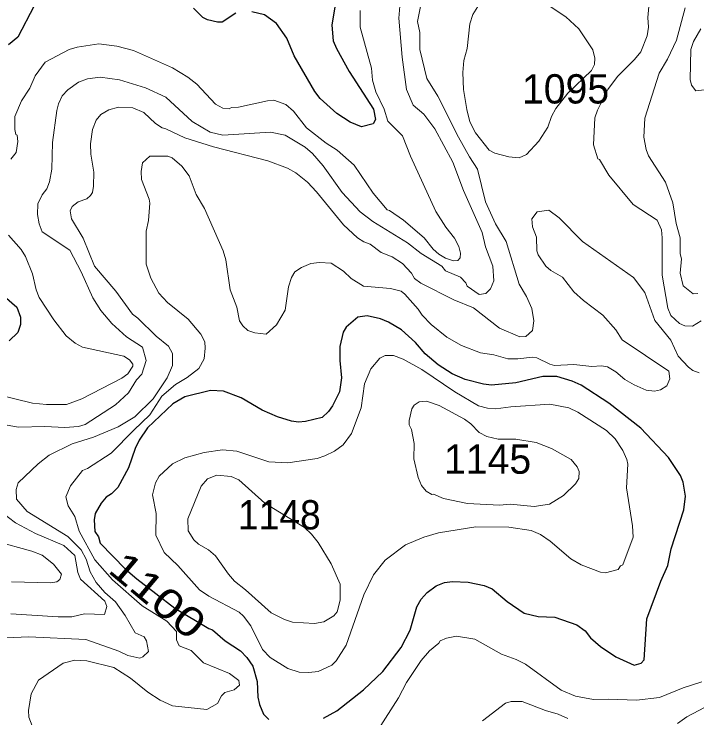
# Model space of a CAD drawing. Extents: x 447.8 to 473.9, y 7733.1 to 7760.8.
# Drawn here: x 467.311 to 469.176, y 7750.473 to 7752.396 of the extents above; entities that cross this region are included whole.
import ezdxf
from ezdxf.enums import TextEntityAlignment as Align

# ---------------------------------------------------------------- set-up
doc = ezdxf.new("R2010")
doc.units = 0
doc.header["$LTSCALE"] = 0.032
doc.layers.add('1', color=7, linetype='Continuous', lineweight=25)
doc.layers.add('2', color=7, linetype='Continuous', lineweight=13)
doc.layers.add('21', color=7, linetype='Continuous')
doc.layers.add('61', color=7, linetype='Continuous')

msp = doc.modelspace()

# ---------------------------------------------------------------- linework, layer by layer
at = {"layer": '1'}
for points in [[(468.1901, 7752.4317), (468.1789, 7752.3652), (468.1829, 7752.3232), (468.192, 7752.3017), (468.2266, 7752.2392), (468.2926, 7752.1357), (468.2984, 7752.1081), (468.2914, 7752.0964), (468.2598, 7752.0881), (468.2286, 7752.1004), (468.1927, 7752.1242), (468.1473, 7752.1656), (468.1327, 7752.1846), (468.0756, 7752.2816), (468.0562, 7752.3297), (468.0278, 7752.3706), (467.995, 7752.3937), (467.96, 7752.4018)], [(467.3659, 7752.4184), (467.3214, 7752.3325), (467.2957, 7752.3121)], [(467.9171, 7752.3988), (467.8793, 7752.3739), (467.8667, 7752.3738), (467.8392, 7752.3805), (467.827, 7752.3868), (467.8011, 7752.4117)], [(467.2842, 7751.6254), (467.3188, 7751.5951), (467.3283, 7751.5682), (467.3283, 7751.5474), (467.3213, 7751.5256), (467.2977, 7751.5036)], [(469.14, 7751.0411), (469.1447, 7751.0789), (469.1384, 7751.1174), (469.1313, 7751.135), (469.0983, 7751.1846), (469.0224, 7751.265), (468.9357, 7751.3333), (468.8599, 7751.3824), (468.8353, 7751.3932), (468.7936, 7751.4054), (468.7549, 7751.4054), (468.6816, 7751.3884), (468.6149, 7751.3823), (468.5934, 7751.3849), (468.5427, 7751.398), (468.5075, 7751.4134), (468.4693, 7751.4373), (468.4342, 7751.4674), (468.4073, 7751.4984), (468.3692, 7751.5329), (468.334, 7751.5539), (468.3115, 7751.5632), (468.2758, 7751.5713), (468.2497, 7751.5676), (468.2176, 7751.5404), (468.21, 7751.527), (468.2004, 7751.4877), (468.2004, 7751.4499), (468.2054, 7751.4022), (468.2002, 7751.3638), (468.1808, 7751.3255), (468.1702, 7751.3103), (468.1527, 7751.2935), (468.1072, 7751.2828), (468.0879, 7751.2813), (468.0687, 7751.2837), (468.0309, 7751.2955), (467.9885, 7751.3134), (467.9316, 7751.3471), (467.8827, 7751.3654), (467.8475, 7751.3677), (467.7772, 7751.3501), (467.7449, 7751.3308), (467.6755, 7751.2651), (467.6529, 7751.232), (467.6419, 7751.2095), (467.6233, 7751.1562), (467.5942, 7751.103), (467.5769, 7751.0854), (467.5629, 7751.0764), (467.5491, 7751.0595), (467.5329, 7751.0314), (467.5296, 7751.0142), (467.532, 7750.9826), (467.5415, 7750.9678), (467.5465, 7750.9502), (467.6154, 7750.8795), (467.646, 7750.8528), (467.6982, 7750.813), (467.7505, 7750.7731), (467.8427, 7750.7172), (467.8532, 7750.714), (467.8879, 7750.684), (467.9295, 7750.6559), (467.947, 7750.6378), (467.9632, 7750.6143), (467.9752, 7750.5726), (467.977, 7750.5301), (467.9818, 7750.5098), (467.9926, 7750.4834), (468.0071, 7750.4687)], [(469.0232, 7750.6226), (469.0318, 7750.6317), (469.0392, 7750.7433), (469.0774, 7750.8467), (469.0965, 7750.8897), (469.1054, 7750.9346), (469.14, 7751.0411)], [(468.1564, 7750.472), (468.1927, 7750.4927), (468.2655, 7750.5499), (468.3178, 7750.6002), (468.3686, 7750.6653), (468.3925, 7750.7129), (468.4106, 7750.7762), (468.4231, 7750.7977), (468.4393, 7750.8161), (468.4642, 7750.8335), (468.4862, 7750.8428), (468.508, 7750.8459), (468.5516, 7750.8437), (468.5952, 7750.8346), (468.6163, 7750.8255), (468.6577, 7750.7909), (468.7039, 7750.7594), (468.7428, 7750.7501), (468.7881, 7750.7479), (468.8482, 7750.7272), (468.8706, 7750.7113)], [(468.8706, 7750.7113), (468.8856, 7750.6923), (468.9125, 7750.6678), (468.9547, 7750.6395), (469.0045, 7750.6171), (469.0232, 7750.6226)]]:
    msp.add_lwpolyline(points, dxfattribs=at)
at = {"layer": '2'}
for points in [[(468.3664, 7752.44), (468.3617, 7752.385), (468.3712, 7752.2784), (468.3827, 7752.1895), (468.4008, 7752.1472), (468.4305, 7752.1228), (468.4604, 7752.0825), (468.5093, 7751.9911), (468.5381, 7751.9141), (468.5891, 7751.7994), (468.5983, 7751.7598), (468.6186, 7751.7068), (468.6213, 7751.6671), (468.6126, 7751.6454)], [(468.7421, 7752.4395), (468.818, 7752.3888), (468.8531, 7752.3559), (468.8913, 7752.2979), (468.8969, 7752.2758), (468.8963, 7752.2578), (468.8884, 7752.2418), (468.8238, 7752.1795), (468.7907, 7752.1382), (468.779, 7752.1158), (468.7685, 7752.087), (468.7443, 7752.0486), (468.7103, 7752.0119), (468.6901, 7752.0036), (468.6622, 7752.0063), (468.6244, 7752.0156), (468.6087, 7752.0241), (468.5712, 7752.0714), (468.5562, 7752.1011), (468.5473, 7752.1353), (468.5388, 7752.1899), (468.5364, 7752.2363), (468.5396, 7752.2691), (468.5483, 7752.3021), (468.5556, 7752.3697), (468.5639, 7752.3948), (468.5821, 7752.4242)], [(467.7327, 7751.4883), (467.699, 7751.5163), (467.6493, 7751.5655), (467.6344, 7751.5757), (467.5886, 7751.639), (467.5306, 7751.7074), (467.4994, 7751.784), (467.4679, 7751.8363), (467.4647, 7751.8588), (467.4697, 7751.8706), (467.4865, 7751.8828), (467.51, 7751.8916), (467.5197, 7751.8999), (467.5249, 7751.9088), (467.5279, 7751.9254), (467.5287, 7751.9641), (467.5209, 7752.0135), (467.52, 7752.0416), (467.5249, 7752.0803), (467.5356, 7752.1058), (467.5481, 7752.1212), (467.5701, 7752.134), (467.5961, 7752.1413), (467.6357, 7752.1394), (467.6655, 7752.1271), (467.6977, 7752.0967), (467.716, 7752.0847), (467.7259, 7752.0828), (467.7775, 7752.0578), (467.8554, 7752.0328), (468.0045, 7751.9951), (468.0575, 7751.9748), (468.0805, 7751.9623), (468.112, 7751.9365), (468.1369, 7751.9107), (468.2104, 7751.8205), (468.2491, 7751.7845), (468.2666, 7751.7734), (468.2838, 7751.7677), (468.3133, 7751.745), (468.3434, 7751.7323), (468.3718, 7751.7142), (468.3965, 7751.6885), (468.4044, 7751.6739), (468.4216, 7751.6605), (468.5118, 7751.6153), (468.5658, 7751.5931), (468.6366, 7751.5378), (468.6927, 7751.5145), (468.709, 7751.5147), (468.7271, 7751.5316), (468.7303, 7751.5576), (468.7253, 7751.5913), (468.7103, 7751.6243), (468.6901, 7751.6582), (468.6549, 7751.775), (468.6258, 7751.823), (468.5984, 7751.883), (468.5771, 7751.9725), (468.5547, 7752.0061), (468.5245, 7752.06), (468.4685, 7752.172), (468.4387, 7752.2203), (468.4194, 7752.2989), (468.4193, 7752.3457), (468.413, 7752.3753), (468.4241, 7752.43)], [(469.1787, 7751.6326), (469.166, 7751.6316), (469.1381, 7751.6539), (469.1304, 7751.6881), (469.1334, 7751.7271), (469.1304, 7751.741), (469.1303, 7751.7846), (469.119, 7751.8239), (469.1103, 7751.8805), (469.0904, 7751.9366), (469.0439, 7752.0088), (469.0373, 7752.0255), (469.031, 7752.06), (469.0339, 7752.1118), (469.0732, 7752.2344), (469.0952, 7752.2723), (469.1198, 7752.3246), (469.144, 7752.4134)], [(469.0446, 7752.4168), (469.0422, 7752.3862)], [(467.3025, 7751.9993), (467.317, 7752.018), (467.3211, 7752.0476), (467.3194, 7752.065), (467.3156, 7752.067), (467.3132, 7752.0809), (467.3135, 7752.1159), (467.3312, 7752.1591), (467.354, 7752.1935), (467.3686, 7752.2274), (467.396, 7752.2641), (467.4612, 7752.2991), (467.4838, 7752.3056), (467.5427, 7752.3145), (467.5917, 7752.308), (467.6375, 7752.2961), (467.7434, 7752.2489), (467.7859, 7752.2231), (467.8099, 7752.2048), (467.861, 7752.1498), (467.8811, 7752.1391), (467.8988, 7752.1374), (467.9051, 7752.1405), (467.9244, 7752.1413), (468.0034, 7752.1591), (468.0209, 7752.1605), (468.0533, 7752.1491), (468.0738, 7752.1308), (468.1095, 7752.085), (468.1637, 7752.043), (468.1935, 7752.0239), (468.2395, 7751.9829), (468.2922, 7751.907), (468.3299, 7751.8612), (468.3367, 7751.8591), (468.375, 7751.8331), (468.4314, 7751.7845), (468.4556, 7751.7539), (468.4715, 7751.7397), (468.4893, 7751.7292), (468.5115, 7751.7222), (468.5227, 7751.7231), (468.5296, 7751.7303), (468.5307, 7751.7429), (468.5258, 7751.7608), (468.5135, 7751.784), (468.49, 7751.814), (468.4625, 7751.857), (468.3935, 7752.0077), (468.3722, 7752.0632), (468.3321, 7752.1035), (468.3222, 7752.136), (468.2991, 7752.1832), (468.29, 7752.2154), (468.287, 7752.2479), (468.2567, 7752.3601), (468.2567, 7752.4054)], [(469.0422, 7752.3862), (469.0437, 7752.3601), (469.0397, 7752.3361), (469.023, 7752.2931), (469.0058, 7752.2717), (468.959, 7752.2257)], [(469.1866, 7752.3556), (469.1669, 7752.321), (469.1592, 7752.2995), (469.1575, 7752.2173), (469.161, 7752.2017), (469.1725, 7752.1863), (469.1963, 7752.1888)], [(468.5306, 7751.6772), (468.4893, 7751.6948), (468.4797, 7751.7071), (468.4232, 7751.7416), (468.3855, 7751.7706), (468.291, 7751.829), (468.2566, 7751.8559), (468.2067, 7751.9083), (468.1551, 7751.9809), (468.1257, 7752.0148), (468.106, 7752.032), (468.0513, 7752.0652), (468.0117, 7752.0731), (467.8811, 7752.0652), (467.847, 7752.0737), (467.7979, 7752.1028), (467.7259, 7752.1685), (467.6702, 7752.1941), (467.599, 7752.2167), (467.5464, 7752.2238), (467.5115, 7752.2191), (467.4871, 7752.2102), (467.4576, 7752.1888), (467.4429, 7752.1722), (467.4327, 7752.1505), (467.4277, 7752.1322), (467.4158, 7752.0447), (467.4141, 7751.9719), (467.4078, 7751.9373), (467.4002, 7751.9185), (467.388, 7751.9023), (467.3764, 7751.8773), (467.3749, 7751.8484), (467.3796, 7751.8227), (467.3883, 7751.801), (467.4632, 7751.7506), (467.4945, 7751.6913), (467.5265, 7751.6208), (467.5484, 7751.5865), (467.5782, 7751.5508), (467.6178, 7751.5142), (467.6617, 7751.4855), (467.6721, 7751.4492), (467.6599, 7751.4124), (467.6459, 7751.3966), (467.6233, 7751.3614), (467.5882, 7751.3281), (467.505, 7751.275), (467.4871, 7751.2693), (467.4494, 7751.2669), (467.3951, 7751.2693), (467.3232, 7751.2677), (467.2662, 7751.2772)], [(468.959, 7752.2257), (468.9328, 7752.1896), (468.9047, 7752.1335), (468.8971, 7752.112), (468.8935, 7752.039), (468.9056, 7752.0008), (468.9102, 7751.9989), (468.9357, 7751.9559), (469.0018, 7751.8756), (469.0677, 7751.8327), (469.079, 7751.8065), (469.0814, 7751.785), (469.0814, 7751.6824), (469.0962, 7751.5927), (469.1051, 7751.5721), (469.1283, 7751.5506), (469.1427, 7751.5442), (469.164, 7751.5437), (469.1879, 7751.5579)], [(467.7547, 7750.7087), (467.7281, 7750.7372), (467.661, 7750.7797), (467.5795, 7750.8505), (467.5321, 7750.905), (467.4892, 7750.9834), (467.4773, 7751.0234), (467.4584, 7751.0525), (467.4528, 7751.0773), (467.4656, 7751.1067), (467.498, 7751.1486), (467.5118, 7751.1549), (467.5767, 7751.1967), (467.6378, 7751.2596), (467.682, 7751.3007), (467.715, 7751.352), (467.7519, 7751.384), (467.7842, 7751.4031), (467.816, 7751.4275), (467.8302, 7751.4541), (467.8333, 7751.4829), (467.8317, 7751.5005), (467.8207, 7751.5214), (467.787, 7751.5623), (467.7302, 7751.608), (467.7064, 7751.6333), (467.6849, 7751.6743), (467.6723, 7751.7124), (467.6723, 7751.8026), (467.6786, 7751.832), (467.6818, 7751.8792), (467.6801, 7751.8903), (467.6594, 7751.9437), (467.6578, 7751.9661), (467.6618, 7751.9895), (467.6817, 7752.0075), (467.7307, 7752.0074), (467.7433, 7752.0035), (467.769, 7751.9805), (467.7896, 7751.9539), (467.8087, 7751.903), (467.8311, 7751.8644), (467.8817, 7751.7487), (467.8894, 7751.7241), (467.9017, 7751.6425), (467.9192, 7751.5951), (467.9268, 7751.5581), (467.9362, 7751.5439), (467.9499, 7751.5314), (467.9687, 7751.5251), (467.9997, 7751.521), (468.0275, 7751.5468), (468.0514, 7751.587), (468.0603, 7751.6503), (468.0684, 7751.6759), (468.0774, 7751.6918), (468.0964, 7751.7036), (468.1218, 7751.7142), (468.1448, 7751.7172), (468.1774, 7751.7157), (468.2103, 7751.6931), (468.2314, 7751.6731), (468.265, 7751.653), (468.3387, 7751.6461), (468.3682, 7751.6385), (468.3784, 7751.6307), (468.4143, 7751.5901), (468.4252, 7751.5734), (468.45, 7751.5479), (468.4927, 7751.5128), (468.5326, 7751.4903), (468.5848, 7751.4709), (468.6214, 7751.4649), (468.6599, 7751.4545), (468.6866, 7751.4536), (468.7267, 7751.4583), (468.7391, 7751.4567), (468.7742, 7751.4393), (468.7869, 7751.436), (468.8397, 7751.4383), (468.8891, 7751.4328), (468.9155, 7751.4351), (468.9316, 7751.4321), (468.9542, 7751.4181), (468.9786, 7751.3976), (469.0043, 7751.3828), (469.037, 7751.3688), (469.06, 7751.3656), (469.0761, 7751.3696), (469.0941, 7751.3799), (469.1022, 7751.3993), (469.0994, 7751.4205), (468.972, 7751.5063), (468.9545, 7751.5332), (468.9187, 7751.573)], [(468.7633, 7751.7076), (468.7425, 7751.7378), (468.739, 7751.7487), (468.7376, 7751.7863), (468.7272, 7751.8147), (468.7251, 7751.8367), (468.7392, 7751.8559), (468.7717, 7751.8604), (468.7995, 7751.8397), (468.8637, 7751.7742), (469.0026, 7751.6766), (469.0336, 7751.6349), (469.0611, 7751.5592), (469.105, 7751.5047), (469.1247, 7751.461), (469.1525, 7751.4313), (469.1651, 7751.4226), (469.182, 7751.4159)], [(467.2679, 7751.3554), (467.3617, 7751.3326), (467.3999, 7751.3294), (467.4543, 7751.3294), (467.4964, 7751.3452), (467.6051, 7751.4012), (467.6221, 7751.4131), (467.6358, 7751.4344), (467.6358, 7751.4395), (467.6267, 7751.4516), (467.6111, 7751.4612), (467.498, 7751.4858), (467.478, 7751.4972), (467.4536, 7751.5167), (467.4199, 7751.5607), (467.3795, 7751.6214), (467.3712, 7751.6424), (467.361, 7751.6859), (467.3419, 7751.7336), (467.3305, 7751.7528), (467.2958, 7751.7916)], [(468.9187, 7751.573), (468.8661, 7751.6136), (468.8399, 7751.6374), (468.8089, 7751.6772), (468.7771, 7751.6955), (468.7633, 7751.7076)], [(468.6126, 7751.6454), (468.5993, 7751.6328), (468.5815, 7751.63), (468.5483, 7751.6527), (468.5451, 7751.6619), (468.5306, 7751.6772)], [(467.6413, 7751.2959), (467.6906, 7751.3448), (467.729, 7751.4024), (467.7436, 7751.4355), (467.7436, 7751.4688), (467.7327, 7751.4883)], [(467.2892, 7750.6919), (467.3511, 7750.6945), (467.5067, 7750.6874), (467.5971, 7750.6554), (467.6221, 7750.6436), (467.6545, 7750.636), (467.6632, 7750.6402), (467.6778, 7750.6547), (467.673, 7750.6837), (467.6661, 7750.6947), (467.6414, 7750.7054), (467.6141, 7750.7528), (467.5877, 7750.79), (467.5587, 7750.8161), (467.5356, 7750.8426), (467.5191, 7750.872), (467.5078, 7750.9064), (467.4941, 7750.932), (467.4577, 7750.9684), (467.3473, 7751.0371), (467.3181, 7751.0706), (467.3172, 7751.0972), (467.3223, 7751.1157), (467.377, 7751.1672), (467.4072, 7751.1908), (467.4701, 7751.2214), (467.5278, 7751.2403), (467.5958, 7751.2683), (467.6413, 7751.2959)], [(467.2771, 7751.0349), (467.3148, 7751.0059), (467.3697, 7750.9768), (467.4467, 7750.9439), (467.4768, 7750.9166), (467.4851, 7750.8706), (467.4926, 7750.8519), (467.559, 7750.7922), (467.5647, 7750.7777), (467.558, 7750.7554), (467.5032, 7750.7577), (467.4693, 7750.7491), (467.4317, 7750.749), (467.3024, 7750.757)], [(467.304, 7750.8451), (467.4113, 7750.842), (467.4283, 7750.8448), (467.4364, 7750.8516), (467.4405, 7750.8659), (467.4187, 7750.8935), (467.3877, 7750.9173), (467.3593, 7750.9289), (467.2597, 7750.9556)], [(467.8997, 7750.5947), (467.8286, 7750.624), (467.7947, 7750.6569), (467.7623, 7750.6696), (467.755, 7750.6861), (467.7547, 7750.7087)], [(469.189, 7750.5715), (469.138, 7750.5549), (469.0739, 7750.5285), (469.0108, 7750.5214), (468.9343, 7750.5245), (468.8939, 7750.523), (468.8445, 7750.5322), (468.8052, 7750.5492), (468.7079, 7750.6199), (468.6827, 7750.6329), (468.6418, 7750.6473), (468.5695, 7750.6878), (468.5191, 7750.696), (468.4919, 7750.6911), (468.4749, 7750.6841), (468.4713, 7750.6777), (468.4452, 7750.6563), (468.4229, 7750.6297), (468.3828, 7750.5701), (468.3607, 7750.5281), (468.3046, 7750.44)], [(467.3609, 7750.4515), (467.3513, 7750.475), (467.3501, 7750.4929), (467.3581, 7750.5391), (467.3781, 7750.5765), (467.4448, 7750.6228), (467.4767, 7750.631), (467.5098, 7750.6287), (467.5839, 7750.6107), (467.6287, 7750.5818), (467.6765, 7750.543), (467.7102, 7750.5212), (467.7436, 7750.5062), (467.8378, 7750.4957), (467.8668, 7750.5125), (467.8778, 7750.5336), (467.887, 7750.5421), (467.9121, 7750.5495), (467.9263, 7750.5622), (467.9253, 7750.5752), (467.8997, 7750.5947)], [(469.2621, 7750.5359), (469.148, 7750.4764), (469.1225, 7750.4579)], [(468.8235, 7750.4716), (468.7971, 7750.4835), (468.7626, 7750.4935), (468.6987, 7750.5178), (468.669, 7750.5182), (468.6529, 7750.513), (468.5904, 7750.4649)]]:
    msp.add_lwpolyline(points, dxfattribs=at)
for points in [[(468.8601, 7750.8913), (468.8318, 7750.9076), (468.7755, 7750.9555), (468.7487, 7750.9742), (468.7234, 7750.9853), (468.6626, 7750.9942), (468.5717, 7750.995), (468.4698, 7750.979), (468.4301, 7750.9666), (468.3803, 7750.9463), (468.3245, 7750.9041), (468.2925, 7750.8641), (468.2661, 7750.8096), (468.2178, 7750.6717), (468.191, 7750.6287), (468.1788, 7750.6172), (468.1418, 7750.6), (468.1162, 7750.5967), (468.0895, 7750.5983), (468.0589, 7750.6078), (468.0104, 7750.6383), (467.9899, 7750.6604), (467.9576, 7750.7249), (467.9378, 7750.7511), (467.926, 7750.762), (467.8433, 7750.8057), (467.8176, 7750.8233), (467.7586, 7750.8894), (467.7212, 7750.9253), (467.698, 7750.9722), (467.6995, 7751.0315), (467.6891, 7751.0821), (467.697, 7751.1153), (467.7071, 7751.1331), (467.7439, 7751.1676), (467.7776, 7751.1838), (467.8302, 7751.1986), (467.8802, 7751.205), (467.9199, 7751.2018), (468.0065, 7751.1731), (468.0585, 7751.1699), (468.1389, 7751.182), (468.1601, 7751.1889), (468.186, 7751.2018), (468.2094, 7751.2189), (468.2326, 7751.2503), (468.2587, 7751.3201), (468.2679, 7751.3858), (468.2854, 7751.4265), (468.3102, 7751.4555), (468.3246, 7751.4632), (468.3473, 7751.4632), (468.3739, 7751.4534), (468.4243, 7751.4251), (468.5145, 7751.3639), (468.5795, 7751.3259), (468.6042, 7751.319), (468.6272, 7751.3173), (468.6679, 7751.3229), (468.7741, 7751.3301), (468.8257, 7751.3205), (468.8507, 7751.308), (468.9286, 7751.2585), (468.9529, 7751.2358), (468.9735, 7751.2036), (468.9843, 7751.1789), (468.9868, 7751.1662), (468.9836, 7751.102), (468.9998, 7750.9978), (469.002, 7750.9666), (468.9732, 7750.8914), (468.9668, 7750.8881), (468.9605, 7750.8783), (468.9258, 7750.8693), (468.9127, 7750.8708)], [(468.773, 7751.0567), (468.8116, 7751.0804), (468.8439, 7751.1127), (468.8535, 7751.1271), (468.8544, 7751.1465), (468.8487, 7751.1587), (468.8329, 7751.1786), (468.7789, 7751.2092), (468.7372, 7751.2252), (468.6818, 7751.2347), (468.6328, 7751.2344), (468.6018, 7751.2416), (468.5815, 7751.253), (468.5583, 7751.2762), (468.5413, 7751.2888), (468.4717, 7751.3268), (468.4377, 7751.3381), (468.4171, 7751.3368), (468.4038, 7751.3279), (468.3973, 7751.3173), (468.3897, 7751.2856), (468.3897, 7751.2733), (468.396, 7751.2607), (468.4033, 7751.2226), (468.4026, 7751.181), (468.4151, 7751.1296), (468.4241, 7751.108), (468.4368, 7751.0923), (468.4518, 7751.0835), (468.4563, 7751.084), (468.4842, 7751.0724), (468.5497, 7751.0592), (468.637, 7751.0544), (468.6657, 7751.0567), (468.7317, 7751.0504)], [(468.1412, 7750.9527), (468.1231, 7750.9755), (468.1038, 7750.9932), (467.9959, 7751.0602), (467.9247, 7751.1233), (467.9036, 7751.1322), (467.8649, 7751.1361), (467.8396, 7751.1263), (467.8225, 7751.1061), (467.7861, 7751.0167), (467.7865, 7750.9844), (467.8021, 7750.96), (467.8148, 7750.9474), (467.842, 7750.9321), (467.8612, 7750.916), (467.8966, 7750.866), (467.9133, 7750.847), (467.9435, 7750.8232), (468.013, 7750.7605), (468.0493, 7750.742), (468.0718, 7750.7343), (468.1313, 7750.7313), (468.1567, 7750.7357), (468.1841, 7750.7518), (468.1938, 7750.7626), (468.2021, 7750.7951), (468.2013, 7750.8387), (468.1768, 7750.8942)]]:
    msp.add_lwpolyline(points, close=True, dxfattribs=at)

# ---------------------------------------------------------------- texts
at = {"layer": '21'}
for s, p in [('1095', (468.6982, 7752.1516)), ('1145', (468.4853, 7751.1401))]:
    msp.add_text(s, height=0.08, dxfattribs=at).set_placement(p)
at = {"layer": '21', "width": 0.95}
msp.add_text('1148', height=0.08, dxfattribs=at).set_placement((467.9225, 7750.988))
at = {"layer": '61', "width": 1.25}
msp.add_text('1100', height=0.08, rotation=320.092, dxfattribs=at).set_placement((467.678, 7750.7777), align=Align.CENTER)

doc.saveas('drawing.dxf')
